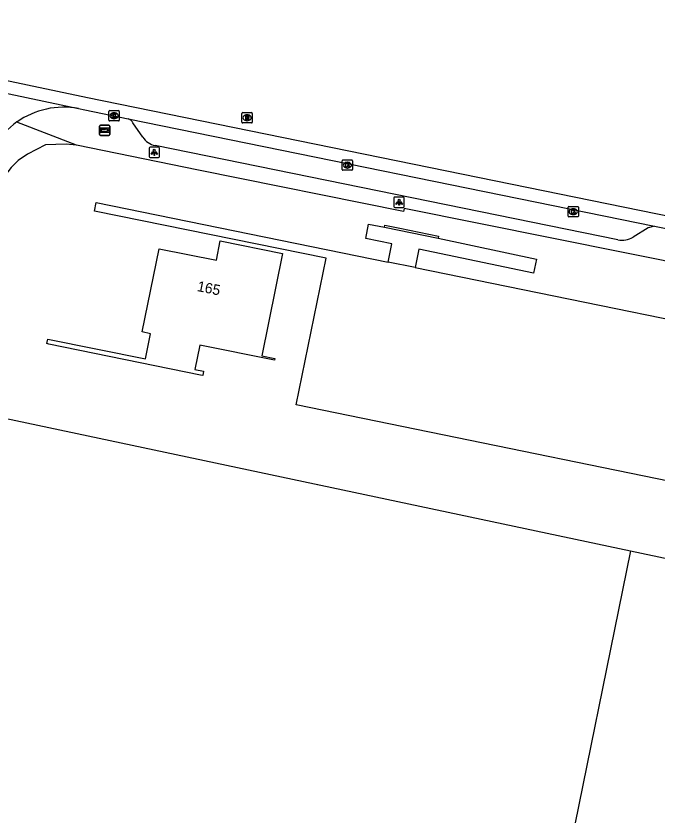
# Model space of a CAD drawing. Extents: x 157692 to 159670, y 381454 to 383289.
# Drawn here: x 158726.4 to 158788.3, y 382936.6 to 383013.8 of the extents above; entities that cross this region are included whole.
import ezdxf

# ---------------------------------------------------------------- set-up
doc = ezdxf.new("R2010")
doc.units = 0
for name, color, linetype in [('IMGEO_Kolk', 7, 'Continuous'), ('IMGEO_Lichtpunt', 7, 'Continuous'), ('IMGEO_Pand', 7, 'Continuous'), ('IMGEO_Pand_nummerreeks', 7, 'Continuous'), ('IMGEO_Rijbaan_lokaal_gesloten', 7, 'Continuous'), ('IMGEO_Rijbaan_lokaal_open', 7, 'Continuous'), ('IMGEO_Rioolput', 7, 'Continuous'), ('IMGEO_Voetpad_open', 7, 'Continuous'), ('IMGEO_Wegwijzer', 7, 'Continuous')]:
    doc.layers.add(name, color=color, linetype=linetype)

msp = doc.modelspace()

# ---------------------------------------------------------------- linework, layer by layer
at = {"layer": 'IMGEO_Kolk'}
for p, q in [((158735.434, 383004.639), (158736.286, 383004.639)), ((158735.359, 383003.713), (158735.359, 383004.565)), ((158735.87, 383003.859), (158735.845, 383003.859)), ((158735.847, 383004.419), (158735.872, 383004.419)), ((158736.36, 383004.565), (158736.36, 383003.713)), ((158736.286, 383003.639), (158735.434, 383003.639)), ((158757.885, 382998.944), (158757.885, 382999.796)), ((158757.96, 382999.87), (158758.812, 382999.87)), ((158758.373, 382999.65), (158758.398, 382999.65)), ((158758.886, 382999.796), (158758.886, 382998.944)), ((158758.812, 382998.87), (158757.96, 382998.87)), ((158758.396, 382999.09), (158758.371, 382999.09)), ((158779.777, 382995.373), (158780.629, 382995.373)), ((158779.702, 382994.447), (158779.702, 382995.299)), ((158780.213, 382994.593), (158780.188, 382994.593)), ((158780.19, 382995.153), (158780.215, 382995.153)), ((158780.703, 382995.299), (158780.703, 382994.447)), ((158780.629, 382994.373), (158779.777, 382994.373))]:
    msp.add_line(p, q, dxfattribs=at)
for points in [[(158735.434, 383004.639), (158736.286, 383004.639)], [(158735.359, 383003.713), (158735.359, 383004.565)], [(158735.68, 383004.339), (158735.803, 383004.339), (158735.803, 383004.188), (158735.933, 383004.339), (158736.097, 383004.339), (158735.951, 383004.188), (158736.104, 383003.939), (158735.952, 383003.939), (158735.867, 383004.103), (158735.803, 383004.036), (158735.803, 383003.939), (158735.68, 383003.939), (158735.68, 383004.339)], [(158736.36, 383004.565), (158736.36, 383003.713)], [(158736.286, 383003.639), (158735.434, 383003.639)], [(158757.885, 382998.944), (158757.885, 382999.796)], [(158757.96, 382999.87), (158758.812, 382999.87)], [(158758.206, 382999.57), (158758.329, 382999.57), (158758.329, 382999.419), (158758.459, 382999.57), (158758.623, 382999.57), (158758.477, 382999.419), (158758.63, 382999.17), (158758.478, 382999.17), (158758.393, 382999.334), (158758.329, 382999.267), (158758.329, 382999.17), (158758.206, 382999.17), (158758.206, 382999.57)], [(158758.886, 382999.796), (158758.886, 382998.944)], [(158758.812, 382998.87), (158757.96, 382998.87)], [(158779.777, 382995.373), (158780.629, 382995.373)], [(158779.702, 382994.447), (158779.702, 382995.299)], [(158780.023, 382995.073), (158780.146, 382995.073), (158780.146, 382994.922), (158780.276, 382995.073), (158780.44, 382995.073), (158780.294, 382994.922), (158780.447, 382994.673), (158780.295, 382994.673), (158780.21, 382994.837), (158780.146, 382994.77), (158780.146, 382994.673), (158780.023, 382994.673), (158780.023, 382995.073)], [(158780.703, 382995.299), (158780.703, 382994.447)], [(158780.629, 382994.373), (158779.777, 382994.373)]]:
    msp.add_lwpolyline(points, dxfattribs=at)
for centre, start, end in [((158735.436, 383004.563), 91.55205, 178.44795), ((158735.436, 383004.563), 91.55205, 178.44795), ((158736.284, 383004.563), 1.55205, 88.44795), ((158736.284, 383004.563), 1.55205, 88.44795), ((158735.436, 383003.715), 181.55205, 268.44795), ((158735.436, 383003.715), 181.55205, 268.44795), ((158736.284, 383003.715), 271.55205, 358.44795), ((158736.284, 383003.715), 271.55205, 358.44795), ((158757.962, 382999.794), 91.55205, 178.44795), ((158757.962, 382999.794), 91.55205, 178.44795), ((158758.81, 382999.794), 1.55205, 88.44795), ((158758.81, 382999.794), 1.55205, 88.44795), ((158757.962, 382998.946), 181.55205, 268.44795), ((158757.962, 382998.946), 181.55205, 268.44795), ((158758.81, 382998.946), 271.55205, 358.44795), ((158758.81, 382998.946), 271.55205, 358.44795), ((158779.779, 382995.297), 91.55205, 178.44795), ((158779.779, 382995.297), 91.55205, 178.44795), ((158780.627, 382995.297), 1.55205, 88.44795), ((158780.627, 382995.297), 1.55205, 88.44795), ((158779.779, 382994.449), 181.55205, 268.44795), ((158779.779, 382994.449), 181.55205, 268.44795), ((158780.627, 382994.449), 271.55205, 358.44795), ((158780.627, 382994.449), 271.55205, 358.44795)]:
    msp.add_arc(centre, 0.0765, start, end, dxfattribs=at)
for centre, major_axis, ratio, start_param, end_param in [((158735.846, 383004.139), (-0.387, 0.002), 0.722429, 4.712389, 7.853982), ((158735.871, 383004.139), (-0.39, 0.002), 0.717154, 1.570796, 4.712389), ((158758.372, 382999.37), (-0.387, 0.002), 0.722429, 4.712389, 7.853982), ((158758.397, 382999.37), (-0.39, 0.002), 0.717154, 1.570796, 4.712389), ((158780.189, 382994.873), (-0.387, 0.002), 0.722429, 4.712389, 7.853982), ((158780.214, 382994.873), (-0.39, 0.002), 0.717154, 1.570796, 4.712389)]:
    msp.add_ellipse(centre, major_axis=major_axis, ratio=ratio, start_param=start_param, end_param=end_param, dxfattribs=at)
at = {"layer": 'IMGEO_Lichtpunt'}
for p, q in [((158739.24, 383001.023), (158739.24, 383000.216)), ((158739.24, 383001.023), (158739.24, 383000.216)), ((158740.142, 383001.118), (158739.334, 383001.118)), ((158740.142, 383001.118), (158739.334, 383001.118)), ((158740.236, 383000.216), (158740.236, 383001.023)), ((158740.236, 383000.216), (158740.236, 383001.023)), ((158739.334, 383000.122), (158740.142, 383000.122)), ((158739.334, 383000.122), (158740.142, 383000.122)), ((158762.885, 382996.193), (158762.885, 382995.386)), ((158762.885, 382996.193), (158762.885, 382995.386)), ((158763.787, 382996.288), (158762.979, 382996.288)), ((158763.787, 382996.288), (158762.979, 382996.288)), ((158763.881, 382995.386), (158763.881, 382996.193)), ((158763.881, 382995.386), (158763.881, 382996.193)), ((158762.979, 382995.292), (158763.787, 382995.292)), ((158762.979, 382995.292), (158763.787, 382995.292))]:
    msp.add_line(p, q, dxfattribs=at)
for points in [[(158739.614, 383000.687), (158739.653, 383000.659), (158739.465, 383000.397), (158739.427, 383000.424), (158739.614, 383000.687)], [(158739.716, 383000.639), (158739.763, 383000.639), (158739.763, 383000.317), (158739.716, 383000.317), (158739.716, 383000.639)], [(158739.826, 383000.659), (158739.864, 383000.686), (158740.051, 383000.424), (158740.012, 383000.396), (158739.826, 383000.659)], [(158763.259, 382995.857), (158763.298, 382995.829), (158763.11, 382995.567), (158763.072, 382995.594), (158763.259, 382995.857)], [(158763.361, 382995.809), (158763.408, 382995.809), (158763.408, 382995.487), (158763.361, 382995.487), (158763.361, 382995.809)], [(158763.471, 382995.829), (158763.509, 382995.856), (158763.696, 382995.594), (158763.657, 382995.566), (158763.471, 382995.829)]]:
    msp.add_lwpolyline(points, dxfattribs=at)
for centre in [(158739.739, 383000.821), (158763.384, 382995.991)]:
    msp.add_circle(centre, 0.0994, dxfattribs=at)
for centre, start, end in [((158739.334, 383001.023), 90, 180), ((158739.334, 383001.023), 90, 180), ((158740.142, 383001.023), 0, 90), ((158740.142, 383001.023), 0, 90), ((158739.334, 383000.216), 180, 270), ((158739.334, 383000.216), 180, 270), ((158740.142, 383000.216), 270, 0), ((158740.142, 383000.216), 270, 360), ((158762.979, 382996.193), 90, 180), ((158762.979, 382996.193), 90, 180), ((158763.787, 382996.193), 0, 90), ((158763.787, 382996.193), 0, 90), ((158762.979, 382995.386), 180, 270), ((158762.979, 382995.386), 180, 270), ((158763.787, 382995.386), 270, 0), ((158763.787, 382995.386), 270, 360)]:
    msp.add_arc(centre, 0.0946, start, end, dxfattribs=at)
at = {"layer": 'IMGEO_Pand'}
for points in [[(158764.919, 382989.47), (158808.101, 382980.643), (158807.939, 382979.851), (158806.588, 382980.085), (158803.687, 382965.917), (158753.435, 382976.201), (158756.333, 382990.393), (158733.971, 382994.917), (158734.122, 382995.765), (158762.342, 382989.997)], [(158744.14, 382981.976), (158743.662, 382979.618), (158744.502, 382979.448), (158744.419, 382979.038), (158744.196, 382979.083), (158729.554, 382982.085), (158729.36, 382982.124), (158729.449, 382982.565), (158738.896, 382980.651), (158739.389, 382983.085), (158738.586, 382983.248), (158740.215, 382991.29), (158745.736, 382990.172), (158746.115, 382992.045), (158752.121, 382990.828), (158750.12, 382980.955), (158751.374, 382980.7), (158751.337, 382980.518), (158744.14, 382981.976)], [(158764.919, 382989.47), (158762.342, 382989.997)], [(158723.353, 382965.312), (158725.301, 382974.929), (158785.725, 382962.1)], [(158785.725, 382962.1), (158803.033, 382958.425), (158803.062, 382958.566), (158803.905, 382962.686), (158857.825, 382951.646)], [(158785.725, 382962.1), (158779.202, 382929.956)]]:
    msp.add_lwpolyline(points, dxfattribs=at)
at = {"layer": 'IMGEO_Rijbaan_lokaal_gesloten'}
for points in [[(159115.477, 382927.089), (159047.024, 382941.455), (159008.345, 382949.698), (158733.282, 383005.886), (158715.883, 383009.549), (158678.432, 383017.066)], [(158715.635, 383008.375), (158732.43, 383004.839)], [(158732.43, 383004.839), (158733.038, 383004.711), (158737.219, 383003.831)], [(158737.219, 383003.831), (158788.046, 382993.471)], [(158788.046, 382993.471), (158793.16, 382992.429)]]:
    msp.add_lwpolyline(points, dxfattribs=at)
at = {"layer": 'IMGEO_Rijbaan_lokaal_open'}
for radius, start, end in [(7.891, 79.56896, 125.05475), (7.892, 125.04948, 170.52962)]:
    msp.add_arc((158731.001, 382997.078), radius, start, end, dxfattribs=at)
at = {"layer": 'IMGEO_Rioolput'}
for p, q in [((158748.204, 383003.52), (158748.204, 383004.372)), ((158748.279, 383004.446), (158749.131, 383004.446)), ((158748.692, 383004.226), (158748.717, 383004.226)), ((158749.205, 383004.372), (158749.205, 383003.52)), ((158749.131, 383003.446), (158748.279, 383003.446)), ((158748.715, 383003.666), (158748.69, 383003.666))]:
    msp.add_line(p, q, dxfattribs=at)
for points in [[(158748.204, 383003.52), (158748.204, 383004.372)], [(158748.279, 383004.446), (158749.131, 383004.446)], [(158748.793, 383004.144), (158748.541, 383004.146), (158748.541, 383003.746)], [(158748.541, 383003.746), (158748.665, 383003.746), (158748.665, 383003.908), (158748.676, 383003.908)], [(158748.719, 383004.065), (158748.665, 383004.065), (158748.665, 383003.984)], [(158748.665, 383003.984), (158748.717, 383003.984)], [(158748.723, 383003.879), (158748.794, 383003.746), (158748.934, 383003.746), (158748.869, 383003.872)], [(158749.205, 383004.372), (158749.205, 383003.52)], [(158749.131, 383003.446), (158748.279, 383003.446)]]:
    msp.add_lwpolyline(points, dxfattribs=at)
for centre, radius, start, end in [((158748.281, 383004.37), 0.0765, 91.55205, 178.44795), ((158748.281, 383004.37), 0.0765, 91.55205, 178.44795), ((158748.675, 383003.855), 0.0533, 26.02933, 88.69889), ((158748.701, 383004.173), 0.19, 274.7715, 282.96867), ((158748.725, 383003.969), 0.0964, 77.00612, 93.18647), ((158748.739, 383004.026), 0.0378, 276.66336, 79.67722), ((158748.792, 383004.034), 0.109, 350.36119, 89.41601), ((158748.79, 383004.034), 0.112, 277.58423, 350.98172), ((158748.774, 383003.819), 0.108, 29.51342, 73.79051), ((158749.129, 383004.37), 0.0765, 1.55205, 88.44795), ((158749.129, 383004.37), 0.0765, 1.55205, 88.44795), ((158748.281, 383003.522), 0.0765, 181.55205, 268.44795), ((158748.281, 383003.522), 0.0765, 181.55205, 268.44795), ((158749.129, 383003.522), 0.0765, 271.55205, 358.44795), ((158749.129, 383003.522), 0.0765, 271.55205, 358.44795)]:
    msp.add_arc(centre, radius, start, end, dxfattribs=at)
for centre, major_axis, ratio, start_param, end_param in [((158748.691, 383003.946), (-0.387, 0.002), 0.722429, 4.712389, 7.853982), ((158748.716, 383003.946), (-0.39, 0.002), 0.717154, 1.570796, 4.712389)]:
    msp.add_ellipse(centre, major_axis=major_axis, ratio=ratio, start_param=start_param, end_param=end_param, dxfattribs=at)
at = {"layer": 'IMGEO_Voetpad_open'}
for points in [[(158732.227, 383001.293), (158726.469, 383003.538)], [(158738.62, 383002.083), (158737.68, 383003.444)], [(158732.227, 383001.293), (158731.226, 383001.403), (158729.239, 383001.342), (158727.484, 383000.425), (158726.591, 382999.819), (158725.909, 382999.137), (158725.282, 382998.314), (158724.312, 382995.971), (158722.891, 382987.925)], [(158792.55, 382989.399), (158763.859, 382995.171), (158763.807, 382994.886), (158744.012, 382998.893), (158732.227, 383001.293)], [(158784.518, 382992.154), (158739.826, 383001.27)], [(158762.342, 382989.997), (158762.676, 382991.769), (158760.157, 382992.286), (158760.441, 382993.669), (158761.977, 382993.364)], [(158761.977, 382993.364), (158762.011, 382993.563), (158763.462, 382993.266), (158767.194, 382992.501), (158767.143, 382992.3)], [(158761.977, 382993.364), (158767.143, 382992.3)], [(158788.046, 382993.471), (158787.425, 382993.315), (158785.972, 382992.401)], [(158767.143, 382992.3), (158776.662, 382990.299), (158776.356, 382988.945), (158765.296, 382991.237), (158764.919, 382989.47)]]:
    msp.add_lwpolyline(points, dxfattribs=at)
for centre, radius, start, end in [((158737.039, 383003.149), 0.705, 24.73584, 75.23863), ((158740.184, 383003.103), 1.868, 213.09723, 258.93264), ((158784.93, 382994.132), 2.02, 258.23006, 301.05224)]:
    msp.add_arc(centre, radius, start, end, dxfattribs=at)
at = {"layer": 'IMGEO_Wegwijzer'}
for p, q in [((158734.459, 383002.344), (158734.459, 383003.144)), ((158734.459, 383003.144), (158734.459, 383002.344)), ((158734.559, 383003.244), (158735.349, 383003.244)), ((158735.349, 383003.244), (158734.559, 383003.244)), ((158735.449, 383003.144), (158735.449, 383002.344)), ((158735.449, 383002.344), (158735.449, 383003.144)), ((158735.349, 383002.244), (158734.559, 383002.244)), ((158734.559, 383002.244), (158735.349, 383002.244))]:
    msp.add_line(p, q, dxfattribs=at)
for points in [[(158734.56, 383002.976), (158735.348, 383002.976), (158735.348, 383002.512), (158734.56, 383002.512), (158734.56, 383002.976)], [(158734.625, 383002.828), (158734.625, 383002.744), (158734.625, 383002.66), (158735.036, 383002.66), (158735.036, 383002.577), (158735.283, 383002.744), (158735.036, 383002.911), (158735.036, 383002.828), (158734.625, 383002.828)]]:
    msp.add_lwpolyline(points, dxfattribs=at)
for centre, start, end in [((158734.559, 383003.144), 90, 180), ((158734.559, 383003.144), 90, 180), ((158735.349, 383003.144), 0, 90), ((158735.349, 383003.144), 360, 90), ((158734.559, 383002.344), 180, 270), ((158734.559, 383002.344), 180, 270), ((158735.349, 383002.344), 270, 0), ((158735.349, 383002.344), 270, 0)]:
    msp.add_arc(centre, 0.1, start, end, dxfattribs=at)

# ---------------------------------------------------------------- texts
at = {"layer": 'IMGEO_Pand_nummerreeks'}
msp.add_text('165', height=1, rotation=348.55243, dxfattribs=at).set_placement((158743.824, 382987.213))

doc.saveas('drawing.dxf')
